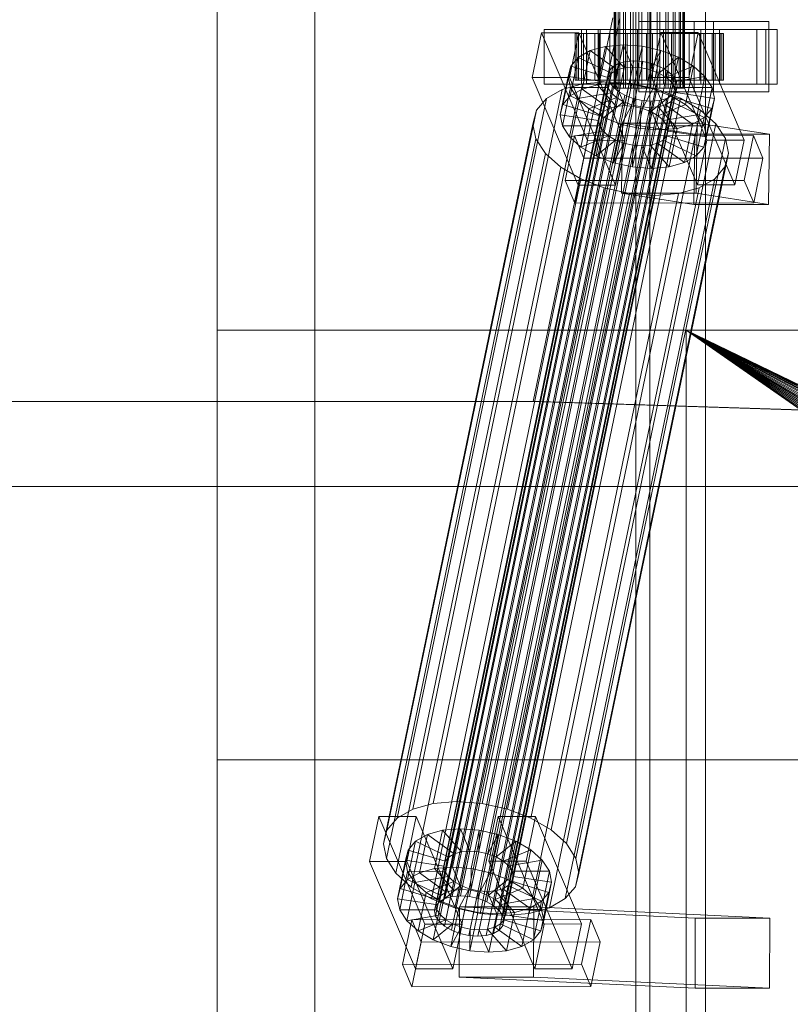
# Model space of a CAD drawing. Header units: millimetres. Extents: x -1970 to 61924, y -58230 to 6847.
# Tile 516 of 656: x 23699 to 23897, y -18383 to -18130. Entities that reach past the tile are written whole.
import ezdxf

# ---------------------------------------------------------------- set-up
doc = ezdxf.new("R2010")
doc.units = ezdxf.units.MM
for name, color, linetype, lineweight in [('COTAS_O', 1, 'Continuous', 0), ('superior_briquetadora', 7, 'Continuous', 0), ('superior_C02', 7, 'Continuous', 0)]:
    doc.layers.add(name, color=color, linetype=linetype, lineweight=lineweight)
doc.dimstyles.new('R19_100', dxfattribs={"dimtxt": 250, "dimasz": 150, "dimexe": 150, "dimexo": 80, "dimgap": 100, "dimtad": 1, "dimtih": 1, "dimtoh": 1, "dimdsep": 46, "dimcen": 0.09, "dimadec": 0, "dimazin": 0, "dimtfac": 1, "dimtdec": 4, "dimtofl": 0, "dimtmove": 0, "dimatfit": 3, "dimfxl": 1, "dimtolj": 1, "dimtzin": 0, "dimarcsym": 0})

# ---------------------------------------------------------------- blocks, each defined once
blk = doc.blocks.new('DIM_R26_38')
at = {"layer": 'COTAS_O'}
for p, q in [((23050.07, -17510), (23005.07, -17660)), ((23750.07, -17510), (23050.07, -17510)), ((23050.07, -19480), (23050.07, -17510)), ((23050.07, -17510), (23095.07, -17660)), ((23050.07, -19480), (23005.07, -19330)), ((23050.07, -19480), (23095.07, -19330)), ((23750.07, -19480), (23050.07, -19480))]:
    blk.add_line(p, q, dxfattribs=at)
blk.add_text('1970 O', height=250, rotation=90, dxfattribs=at).set_placement((22950.07, -18495))

msp = doc.modelspace()

# ---------------------------------------------------------------- linework, layer by layer
at = {"layer": 'superior_briquetadora'}
for p, q in [((23750.067, -18490), (23750.067, -17510)), ((23750.067, -19330), (23750.067, -17660)), ((23775.067, -18720.639), (23775.067, -17660)), ((23775.067, -18674.804), (23775.067, -17660)), ((23875.067, -18720.639), (23875.067, -17660)), ((23875.067, -18674.804), (23875.067, -17660)), ((23750.067, -18210), (23750.067, -17790)), ((23750.067, -18430), (23750.067, -18210)), ((23750.067, -18210), (23900.067, -18210)), ((23750.067, -18210), (24150.067, -18210)), ((23870.067, -18210), (23950.067, -18210)), ((23879.479, -18210), (23870.067, -18210)), ((23870.067, -18210), (24150.067, -18210)), ((23870.067, -18210), (24350.067, -18210)), ((23870.067, -18430), (23870.067, -18210)), ((23870.067, -18210), (23870.067, -18223.45)), ((23870.067, -18210), (24028.067, -18320)), ((24028.173, -18317.844), (23870.067, -18210)), ((24028.49, -18315.708), (23870.067, -18210)), ((24029.015, -18313.614), (23870.067, -18210)), ((24029.742, -18311.581), (23870.067, -18210)), ((24030.665, -18309.629), (23870.067, -18210)), ((24031.775, -18307.777), (23870.067, -18210)), ((24033.061, -18306.043), (23870.067, -18210)), ((24034.511, -18304.444), (23870.067, -18210)), ((24036.111, -18302.994), (23870.067, -18210)), ((24037.845, -18301.708), (23870.067, -18210)), ((24039.697, -18300.598), (23870.067, -18210)), ((24041.648, -18299.675), (23870.067, -18210)), ((24043.681, -18298.947), (23870.067, -18210)), ((24045.775, -18298.423), (23870.067, -18210)), ((24047.911, -18298.106), (23870.067, -18210)), ((24050.067, -18298), (23870.067, -18210)), ((24052.224, -18298.106), (23870.067, -18210)), ((23870.067, -18210), (25830.067, -18210)), ((23880.462, -18210), (23879.479, -18210)), ((23879.479, -18210), (23950.067, -18210)), ((23886.973, -18210), (23880.462, -18210)), ((23880.462, -18210), (23950.067, -18210)), ((23950.067, -18210), (23886.973, -18210)), ((23929.237, -18210), (23886.973, -18210)), ((23870.067, -18223.45), (23870.067, -18430)), ((23750.067, -18430), (23750.067, -18320)), ((23750.067, -18320), (25950.067, -18320))]:
    msp.add_line(p, q, dxfattribs=at)
at = {"layer": 'superior_C02'}
for p, q in [((23857.171, -17575), (23857.171, -18425)), ((23860.748, -18425), (23860.748, -17575)), ((23851.68, -18148), (23851.68, -17852)), ((23851.891, -18148), (23851.891, -17852)), ((23852.082, -18148), (23852.082, -17852)), ((23852.701, -18148), (23852.701, -17852)), ((23853.069, -18148), (23853.069, -17852)), ((23854.054, -18148), (23854.054, -17852)), ((23854.574, -18148), (23854.574, -17852)), ((23855.858, -18148), (23855.858, -17852)), ((23856.495, -18148), (23856.495, -17852)), ((23857.99, -18148), (23857.99, -17852)), ((23858.7, -18148), (23858.7, -17852)), ((23860.305, -18148), (23860.305, -17852)), ((23861.04, -18148), (23861.04, -17852)), ((23862.645, -18148), (23862.645, -17852)), ((23863.355, -18148), (23863.355, -17852)), ((23864.85, -18148), (23864.85, -17852)), ((23865.487, -18148), (23865.487, -17852)), ((23866.771, -18148), (23866.771, -17852)), ((23867.291, -18148), (23867.291, -17852)), ((23868.277, -18148), (23868.277, -17852)), ((23868.644, -18148), (23868.644, -17852)), ((23869.264, -17852), (23869.264, -18148)), ((23869.454, -18148), (23869.454, -17852)), ((23869.665, -18148), (23869.665, -17852)), ((23851.323, -18130), (23830.921, -18228.298)), ((23832.7, -18228.298), (23853.102, -18130)), ((23877.073, -18131), (23857.982, -18131)), ((23857.982, -18131), (23857.982, -18149)), ((23872.169, -18131), (23857.982, -18131)), ((23872.169, -18149), (23872.169, -18131)), ((23872.169, -18131), (23891.26, -18131)), ((23877.073, -18149), (23877.073, -18131)), ((23877.073, -18131), (23891.26, -18131)), ((23891.26, -18131), (23891.26, -18149)), ((23833.083, -18133.859), (23830.703, -18145.327)), ((23842.629, -18133.847), (23833.083, -18133.859)), ((23844.834, -18161.391), (23833.083, -18133.859)), ((23843.317, -18133), (23833.772, -18133)), ((23833.772, -18133), (23833.772, -18147)), ((23848.078, -18133), (23833.772, -18133)), ((23840.249, -18145.315), (23842.629, -18133.847)), ((23842.134, -18134), (23841.688, -18134)), ((23841.688, -18134), (23851.68, -18134)), ((23841.688, -18146), (23841.688, -18134)), ((23841.688, -18134), (23842.536, -18134)), ((23843.844, -18134), (23842.134, -18134)), ((23842.134, -18134), (23851.891, -18134)), ((23842.134, -18146), (23842.134, -18134)), ((23842.536, -18134), (23852.082, -18134)), ((23842.536, -18146), (23842.536, -18134)), ((23842.536, -18134), (23844.62, -18134)), ((23842.629, -18133.847), (23854.38, -18161.379)), ((23843.317, -18147), (23843.317, -18133)), ((23843.317, -18133), (23857.624, -18133)), ((23846.7, -18134), (23843.844, -18134)), ((23843.844, -18134), (23852.701, -18134)), ((23843.844, -18146), (23843.844, -18134)), ((23890.437, -18133), (23844.619, -18133)), ((23844.619, -18133), (23844.619, -18147)), ((23847.599, -18133), (23844.619, -18133)), ((23844.62, -18134), (23853.069, -18134)), ((23844.62, -18146), (23844.62, -18134)), ((23844.62, -18134), (23847.797, -18134)), ((23850.508, -18134), (23846.7, -18134)), ((23846.7, -18134), (23854.054, -18134)), ((23846.7, -18146), (23846.7, -18134)), ((23847.599, -18147), (23847.599, -18133)), ((23847.599, -18133), (23893.417, -18133)), ((23847.797, -18134), (23854.574, -18134)), ((23847.797, -18146), (23847.797, -18134)), ((23847.797, -18134), (23851.852, -18134)), ((23848.078, -18147), (23848.078, -18133)), ((23848.078, -18133), (23857.624, -18133)), ((23855.01, -18134), (23850.508, -18134)), ((23850.508, -18134), (23855.858, -18134)), ((23850.508, -18146), (23850.508, -18134)), ((23851.68, -18134), (23851.891, -18134)), ((23851.68, -18134), (23851.68, -18146)), ((23852.082, -18134), (23851.68, -18134)), ((23851.852, -18134), (23856.495, -18134)), ((23851.852, -18146), (23851.852, -18134)), ((23851.852, -18134), (23856.509, -18134)), ((23851.891, -18134), (23852.701, -18134)), ((23851.891, -18134), (23851.891, -18146)), ((23852.082, -18134), (23852.082, -18146)), ((23853.069, -18134), (23852.082, -18134)), ((23852.701, -18134), (23854.054, -18134)), ((23852.701, -18134), (23852.701, -18146)), ((23853.069, -18134), (23853.069, -18146)), ((23854.574, -18134), (23853.069, -18134)), ((23854.054, -18134), (23855.858, -18134)), ((23854.054, -18134), (23854.054, -18146)), ((23854.574, -18134), (23854.574, -18146)), ((23856.495, -18134), (23854.574, -18134)), ((23859.897, -18134), (23855.01, -18134)), ((23855.01, -18134), (23857.99, -18134)), ((23855.01, -18146), (23855.01, -18134)), ((23855.858, -18134), (23857.99, -18134)), ((23855.858, -18134), (23855.858, -18146)), ((23856.495, -18134), (23856.495, -18146)), ((23858.7, -18134), (23856.495, -18134)), ((23856.509, -18134), (23858.7, -18134)), ((23856.509, -18146), (23856.509, -18134)), ((23856.509, -18134), (23861.449, -18134)), ((23857.624, -18133), (23857.624, -18147)), ((23857.99, -18134), (23860.305, -18134)), ((23857.99, -18134), (23857.99, -18146)), ((23858.7, -18134), (23858.7, -18146)), ((23861.04, -18134), (23858.7, -18134)), ((23864.836, -18134), (23859.897, -18134)), ((23859.897, -18134), (23860.305, -18134)), ((23859.897, -18146), (23859.897, -18134)), ((23860.305, -18134), (23862.645, -18134)), ((23860.305, -18134), (23860.305, -18146)), ((23861.449, -18134), (23861.04, -18134)), ((23861.04, -18134), (23861.04, -18146)), ((23863.355, -18134), (23861.04, -18134)), ((23863.629, -18133.821), (23861.249, -18145.289)), ((23861.449, -18146), (23861.449, -18134)), ((23861.449, -18134), (23866.336, -18134)), ((23864.836, -18134), (23862.645, -18134)), ((23862.645, -18134), (23864.85, -18134)), ((23862.645, -18134), (23862.645, -18146)), ((23866.336, -18134), (23863.355, -18134)), ((23863.355, -18134), (23863.355, -18146)), ((23865.487, -18134), (23863.355, -18134)), ((23873.175, -18133.809), (23863.629, -18133.821)), ((23875.38, -18161.353), (23863.629, -18133.821)), ((23873.863, -18133), (23864.317, -18133)), ((23864.317, -18133), (23864.317, -18147)), ((23878.624, -18133), (23864.317, -18133)), ((23869.493, -18134), (23864.836, -18134)), ((23864.836, -18146), (23864.836, -18134)), ((23869.493, -18134), (23864.85, -18134)), ((23864.85, -18134), (23866.771, -18134)), ((23864.85, -18134), (23864.85, -18146)), ((23870.837, -18134), (23865.487, -18134)), ((23865.487, -18134), (23865.487, -18146)), ((23867.291, -18134), (23865.487, -18134)), ((23866.336, -18146), (23866.336, -18134)), ((23866.336, -18134), (23870.837, -18134)), ((23873.548, -18134), (23866.771, -18134)), ((23866.771, -18134), (23868.277, -18134)), ((23866.771, -18134), (23866.771, -18146)), ((23874.645, -18134), (23867.291, -18134)), ((23867.291, -18134), (23867.291, -18146)), ((23868.644, -18134), (23867.291, -18134)), ((23876.725, -18134), (23868.277, -18134)), ((23868.277, -18134), (23869.264, -18134)), ((23868.277, -18134), (23868.277, -18146)), ((23877.501, -18134), (23868.644, -18134)), ((23868.644, -18134), (23868.644, -18146)), ((23869.454, -18134), (23868.644, -18134)), ((23869.264, -18134), (23878.809, -18134)), ((23869.264, -18146), (23869.264, -18134)), ((23869.264, -18134), (23869.665, -18134)), ((23879.211, -18134), (23869.454, -18134)), ((23869.454, -18134), (23869.454, -18146)), ((23869.665, -18134), (23869.454, -18134)), ((23873.548, -18134), (23869.493, -18134)), ((23869.493, -18146), (23869.493, -18134)), ((23879.657, -18134), (23869.665, -18134)), ((23869.665, -18134), (23869.665, -18146)), ((23870.794, -18145.277), (23873.175, -18133.809)), ((23870.837, -18146), (23870.837, -18134)), ((23870.837, -18134), (23874.645, -18134)), ((23873.175, -18133.809), (23884.925, -18161.341)), ((23876.725, -18134), (23873.548, -18134)), ((23873.548, -18146), (23873.548, -18134)), ((23873.863, -18147), (23873.863, -18133)), ((23873.863, -18133), (23888.169, -18133)), ((23874.645, -18146), (23874.645, -18134)), ((23874.645, -18134), (23877.501, -18134)), ((23878.809, -18134), (23876.725, -18134)), ((23876.725, -18146), (23876.725, -18134)), ((23877.501, -18146), (23877.501, -18134)), ((23877.501, -18134), (23879.211, -18134)), ((23878.624, -18147), (23878.624, -18133)), ((23878.624, -18133), (23888.169, -18133)), ((23878.809, -18134), (23878.809, -18146)), ((23879.657, -18134), (23878.809, -18134)), ((23879.211, -18146), (23879.211, -18134)), ((23879.211, -18134), (23879.657, -18134)), ((23879.657, -18146), (23879.657, -18134)), ((23888.169, -18133), (23888.169, -18147)), ((23890.437, -18147), (23890.437, -18133)), ((23890.437, -18133), (23893.417, -18133)), ((23893.417, -18133), (23893.417, -18147)), ((23845.493, -18138.419), (23842.476, -18140.156)), ((23843.453, -18148.249), (23845.493, -18138.419)), ((23849.403, -18137.325), (23845.493, -18138.419)), ((23845.493, -18138.419), (23852.386, -18143.38)), ((23847.362, -18147.155), (23849.403, -18137.325)), ((23853.938, -18136.948), (23849.403, -18137.325)), ((23849.403, -18137.325), (23854.238, -18142.862)), ((23851.898, -18146.777), (23853.938, -18136.948)), ((23858.791, -18137.313), (23853.938, -18136.948)), ((23853.938, -18136.948), (23856.386, -18142.683)), ((23856.75, -18147.143), (23858.791, -18137.313)), ((23858.791, -18137.313), (23858.685, -18142.856)), ((23863.63, -18138.396), (23858.791, -18137.313)), ((23863.63, -18138.396), (23860.977, -18143.369)), ((23861.589, -18148.226), (23863.63, -18138.396)), ((23868.125, -18140.123), (23863.63, -18138.396)), ((23810.202, -18355.022), (23854.578, -18141.224)), ((23812.351, -18354.844), (23856.726, -18141.045)), ((23814.649, -18355.017), (23859.025, -18141.218)), ((23840.436, -18149.985), (23842.476, -18140.156)), ((23842.476, -18140.156), (23840.557, -18142.416)), ((23842.476, -18140.156), (23850.957, -18144.203)), ((23854.578, -18141.224), (23852.726, -18141.742)), ((23856.726, -18141.045), (23854.578, -18141.224)), ((23859.025, -18141.218), (23856.726, -18141.045)), ((23861.317, -18141.731), (23859.025, -18141.218)), ((23868.125, -18140.123), (23863.106, -18144.188)), ((23866.085, -18149.953), (23868.125, -18140.123)), ((23871.97, -18142.377), (23868.125, -18140.123)), ((23806.012, -18357.434), (23850.388, -18143.635)), ((23806.921, -18356.363), (23851.297, -18142.565)), ((23808.35, -18355.541), (23852.726, -18141.742)), ((23816.941, -18355.53), (23861.317, -18141.731)), ((23819.071, -18356.348), (23863.446, -18142.549)), ((23820.892, -18357.415), (23865.268, -18143.617)), ((23838.517, -18152.246), (23840.557, -18142.416)), ((23840.557, -18142.416), (23839.867, -18145.047)), ((23840.557, -18142.416), (23850.048, -18145.274)), ((23850.388, -18143.635), (23850.061, -18144.881)), ((23852.386, -18143.38), (23850.346, -18153.21)), ((23851.297, -18142.565), (23850.388, -18143.635)), ((23850.957, -18144.203), (23852.386, -18143.38)), ((23852.726, -18141.742), (23851.297, -18142.565)), ((23854.238, -18142.862), (23852.198, -18152.692)), ((23852.386, -18143.38), (23854.238, -18142.862)), ((23854.238, -18142.862), (23856.386, -18142.683)), ((23856.386, -18142.683), (23854.346, -18152.513)), ((23856.386, -18142.683), (23858.685, -18142.856)), ((23858.685, -18142.856), (23856.645, -18152.686)), ((23858.685, -18142.856), (23860.977, -18143.369)), ((23860.977, -18143.369), (23858.937, -18153.199)), ((23860.977, -18143.369), (23863.106, -18144.188)), ((23863.446, -18142.549), (23861.317, -18141.731)), ((23865.268, -18143.617), (23863.446, -18142.549)), ((23871.97, -18142.377), (23864.928, -18145.255)), ((23866.657, -18144.861), (23865.268, -18143.617)), ((23869.93, -18152.207), (23871.97, -18142.377)), ((23874.904, -18145.003), (23871.97, -18142.377)), ((23805.686, -18358.68), (23850.061, -18144.881)), ((23805.963, -18360.017), (23850.339, -18146.218)), ((23811.396, -18330.692), (23849.651, -18146.383)), ((23822.282, -18358.659), (23866.657, -18144.861)), ((23867.52, -18146.196), (23823.145, -18359.995)), ((23830.703, -18145.327), (23840.249, -18145.315)), ((23830.703, -18145.327), (23842.454, -18172.859)), ((23837.827, -18154.877), (23839.867, -18145.047)), ((23839.867, -18145.047), (23849.721, -18146.52)), ((23839.867, -18145.047), (23840.453, -18147.868)), ((23851.999, -18172.847), (23840.249, -18145.315)), ((23851.68, -18146), (23841.688, -18146)), ((23841.688, -18146), (23842.134, -18146)), ((23842.536, -18146), (23841.688, -18146)), ((23851.891, -18146), (23842.134, -18146)), ((23842.134, -18146), (23843.844, -18146)), ((23852.082, -18146), (23842.536, -18146)), ((23844.62, -18146), (23842.536, -18146)), ((23849.651, -18146.383), (23843.588, -18146.887)), ((23852.701, -18146), (23843.844, -18146)), ((23843.844, -18146), (23846.7, -18146)), ((23853.069, -18146), (23844.62, -18146)), ((23847.797, -18146), (23844.62, -18146)), ((23854.054, -18146), (23846.7, -18146)), ((23846.7, -18146), (23850.508, -18146)), ((23849.721, -18146.52), (23847.681, -18156.35)), ((23854.574, -18146), (23847.797, -18146)), ((23851.852, -18146), (23847.797, -18146)), ((23850.048, -18145.274), (23848.008, -18155.103)), ((23850.957, -18144.203), (23848.917, -18154.033)), ((23856.138, -18146.872), (23849.651, -18146.383)), ((23849.721, -18146.52), (23850.048, -18145.274)), ((23849.999, -18147.856), (23849.721, -18146.52)), ((23850.048, -18145.274), (23850.957, -18144.203)), ((23850.061, -18144.881), (23850.339, -18146.218)), ((23850.339, -18146.218), (23851.202, -18147.554)), ((23855.858, -18146), (23850.508, -18146)), ((23850.508, -18146), (23855.01, -18146)), ((23851.891, -18146), (23851.68, -18146)), ((23851.68, -18146), (23852.082, -18146)), ((23856.495, -18146), (23851.852, -18146)), ((23856.509, -18146), (23851.852, -18146)), ((23852.701, -18146), (23851.891, -18146)), ((23852.082, -18146), (23853.069, -18146)), ((23854.054, -18146), (23852.701, -18146)), ((23853.069, -18146), (23854.574, -18146)), ((23855.858, -18146), (23854.054, -18146)), ((23854.574, -18146), (23856.495, -18146)), ((23857.99, -18146), (23855.01, -18146)), ((23855.01, -18146), (23859.897, -18146)), ((23857.99, -18146), (23855.858, -18146)), ((23856.495, -18146), (23858.7, -18146)), ((23858.7, -18146), (23856.509, -18146)), ((23861.449, -18146), (23856.509, -18146)), ((23860.305, -18146), (23857.99, -18146)), ((23858.7, -18146), (23861.04, -18146)), ((23860.305, -18146), (23859.897, -18146)), ((23859.897, -18146), (23864.836, -18146)), ((23862.645, -18146), (23860.305, -18146)), ((23861.04, -18146), (23861.449, -18146)), ((23861.04, -18146), (23863.355, -18146)), ((23863.106, -18144.188), (23861.066, -18154.017)), ((23861.249, -18145.289), (23870.794, -18145.277)), ((23861.249, -18145.289), (23872.999, -18172.821)), ((23866.336, -18146), (23861.449, -18146)), ((23864.85, -18146), (23862.645, -18146)), ((23862.645, -18146), (23864.836, -18146)), ((23864.928, -18145.255), (23862.888, -18155.085)), ((23863.106, -18144.188), (23864.928, -18145.255)), ((23863.355, -18146), (23866.336, -18146)), ((23863.355, -18146), (23865.487, -18146)), ((23866.317, -18146.499), (23864.277, -18156.329)), ((23864.836, -18146), (23869.493, -18146)), ((23866.771, -18146), (23864.85, -18146)), ((23864.85, -18146), (23869.493, -18146)), ((23864.928, -18145.255), (23866.317, -18146.499)), ((23865.487, -18146), (23870.837, -18146)), ((23865.487, -18146), (23867.291, -18146)), ((23874.904, -18145.003), (23866.317, -18146.499)), ((23866.317, -18146.499), (23867.18, -18147.835)), ((23870.837, -18146), (23866.336, -18146)), ((23867.52, -18146.196), (23866.657, -18144.861)), ((23868.277, -18146), (23866.771, -18146)), ((23866.771, -18146), (23873.548, -18146)), ((23867.291, -18146), (23874.645, -18146)), ((23867.291, -18146), (23868.644, -18146)), ((23867.798, -18147.533), (23867.52, -18146.196)), ((23869.264, -18146), (23868.277, -18146)), ((23868.277, -18146), (23876.725, -18146)), ((23868.644, -18146), (23877.501, -18146)), ((23868.644, -18146), (23869.454, -18146)), ((23878.809, -18146), (23869.264, -18146)), ((23869.665, -18146), (23869.264, -18146)), ((23869.454, -18146), (23879.211, -18146)), ((23869.454, -18146), (23869.665, -18146)), ((23869.493, -18146), (23873.548, -18146)), ((23869.665, -18146), (23879.657, -18146)), ((23882.545, -18172.809), (23870.794, -18145.277)), ((23874.645, -18146), (23870.837, -18146)), ((23872.864, -18154.833), (23874.904, -18145.003)), ((23873.548, -18146), (23876.725, -18146)), ((23877.501, -18146), (23874.645, -18146)), ((23876.726, -18147.823), (23874.904, -18145.003)), ((23876.725, -18146), (23878.809, -18146)), ((23879.211, -18146), (23877.501, -18146)), ((23878.809, -18146), (23879.657, -18146)), ((23879.657, -18146), (23879.211, -18146)), ((23800.107, -18332.659), (23838.361, -18148.35)), ((23805.333, -18331.197), (23843.588, -18146.887)), ((23806.826, -18361.352), (23851.202, -18147.554)), ((23808.216, -18362.596), (23852.591, -18148.798)), ((23817.883, -18331.181), (23856.138, -18146.872)), ((23823.096, -18362.578), (23867.471, -18148.779)), ((23823.422, -18361.332), (23867.798, -18147.533)), ((23824.352, -18332.629), (23862.607, -18148.32)), ((23833.772, -18147), (23843.317, -18147)), ((23833.772, -18147), (23848.078, -18147)), ((23838.361, -18148.35), (23834.328, -18150.672)), ((23843.588, -18146.887), (23838.361, -18148.35)), ((23838.413, -18157.698), (23840.453, -18147.868)), ((23840.436, -18149.985), (23843.453, -18148.249)), ((23840.453, -18147.868), (23849.999, -18147.856)), ((23840.453, -18147.868), (23842.275, -18150.688)), ((23857.624, -18147), (23843.317, -18147)), ((23843.453, -18148.249), (23847.362, -18147.155)), ((23850.346, -18153.21), (23843.453, -18148.249)), ((23844.619, -18147), (23890.437, -18147)), ((23844.619, -18147), (23847.599, -18147)), ((23847.362, -18147.155), (23851.898, -18146.777)), ((23852.198, -18152.692), (23847.362, -18147.155)), ((23893.417, -18147), (23847.599, -18147)), ((23849.999, -18147.856), (23847.958, -18157.686)), ((23857.624, -18147), (23848.078, -18147)), ((23850.861, -18149.192), (23849.999, -18147.856)), ((23851.202, -18147.554), (23852.591, -18148.798)), ((23852.082, -18148), (23851.68, -18148)), ((23851.68, -18148), (23851.891, -18148)), ((23851.891, -18148), (23852.701, -18148)), ((23854.346, -18152.513), (23851.898, -18146.777)), ((23851.898, -18146.777), (23856.75, -18147.143)), ((23853.069, -18148), (23852.082, -18148)), ((23852.591, -18148.798), (23854.413, -18149.865)), ((23852.701, -18148), (23854.054, -18148)), ((23854.574, -18148), (23853.069, -18148)), ((23854.054, -18148), (23855.858, -18148)), ((23856.495, -18148), (23854.574, -18148)), ((23855.858, -18148), (23857.99, -18148)), ((23862.607, -18148.32), (23856.138, -18146.872)), ((23858.7, -18148), (23856.495, -18148)), ((23856.645, -18152.686), (23856.75, -18147.143)), ((23856.75, -18147.143), (23861.589, -18148.226)), ((23857.982, -18149), (23877.073, -18149)), ((23872.169, -18149), (23857.982, -18149)), ((23857.99, -18148), (23860.305, -18148)), ((23861.04, -18148), (23858.7, -18148)), ((23858.937, -18153.199), (23861.589, -18148.226)), ((23860.305, -18148), (23862.645, -18148)), ((23863.355, -18148), (23861.04, -18148)), ((23861.589, -18148.226), (23866.085, -18149.953)), ((23868.617, -18150.629), (23862.607, -18148.32)), ((23862.645, -18148), (23864.85, -18148)), ((23865.487, -18148), (23863.355, -18148)), ((23864.317, -18147), (23873.863, -18147)), ((23864.317, -18147), (23878.624, -18147)), ((23864.85, -18148), (23866.771, -18148)), ((23865.14, -18157.665), (23867.18, -18147.835)), ((23867.291, -18148), (23865.487, -18148)), ((23866.562, -18149.85), (23867.471, -18148.779)), ((23866.771, -18148), (23868.277, -18148)), ((23867.18, -18147.835), (23876.726, -18147.823)), ((23867.18, -18147.835), (23867.458, -18149.171)), ((23868.644, -18148), (23867.291, -18148)), ((23867.471, -18148.779), (23867.798, -18147.533)), ((23868.277, -18148), (23869.264, -18148)), ((23869.454, -18148), (23868.644, -18148)), ((23869.264, -18148), (23869.665, -18148)), ((23869.665, -18148), (23869.454, -18148)), ((23891.26, -18149), (23872.169, -18149)), ((23888.169, -18147), (23873.863, -18147)), ((23876.726, -18147.823), (23874.686, -18157.653)), ((23877.312, -18150.644), (23876.726, -18147.823)), ((23891.26, -18149), (23877.073, -18149)), ((23888.169, -18147), (23878.624, -18147)), ((23893.417, -18147), (23890.437, -18147)), ((23796.073, -18334.981), (23834.328, -18150.672)), ((23810.037, -18363.664), (23854.413, -18149.865)), ((23812.167, -18364.482), (23856.542, -18150.683)), ((23814.459, -18364.995), (23858.834, -18151.196)), ((23816.757, -18365.168), (23861.133, -18151.369)), ((23818.906, -18364.989), (23863.281, -18151.191)), ((23820.758, -18364.471), (23865.133, -18150.672)), ((23822.187, -18363.648), (23866.562, -18149.85)), ((23830.362, -18334.938), (23868.617, -18150.629)), ((23834.328, -18150.672), (23831.763, -18153.694)), ((23838.517, -18152.246), (23840.436, -18149.985)), ((23840.235, -18160.518), (23842.275, -18150.688)), ((23848.917, -18154.033), (23840.436, -18149.985)), ((23842.275, -18150.688), (23850.861, -18149.192)), ((23842.275, -18150.688), (23845.208, -18153.314)), ((23845.208, -18153.314), (23852.251, -18150.436)), ((23850.861, -18149.192), (23848.821, -18159.022)), ((23849.054, -18155.567), (23854.073, -18151.503)), ((23852.251, -18150.436), (23850.211, -18160.266)), ((23852.251, -18150.436), (23850.861, -18149.192)), ((23854.073, -18151.503), (23852.032, -18161.333)), ((23854.073, -18151.503), (23852.251, -18150.436)), ((23856.202, -18152.321), (23854.073, -18151.503)), ((23854.413, -18149.865), (23856.542, -18150.683)), ((23856.542, -18150.683), (23858.834, -18151.196)), ((23858.834, -18151.196), (23861.133, -18151.369)), ((23861.066, -18154.017), (23866.085, -18149.953)), ((23861.133, -18151.369), (23863.281, -18151.191)), ((23863.281, -18151.191), (23865.133, -18150.672)), ((23866.222, -18151.488), (23864.182, -18161.318)), ((23866.222, -18151.488), (23864.793, -18152.311)), ((23867.131, -18150.417), (23865.091, -18160.247)), ((23865.133, -18150.672), (23866.562, -18149.85)), ((23867.458, -18149.171), (23865.418, -18159.001)), ((23866.085, -18149.953), (23869.93, -18152.207)), ((23867.131, -18150.417), (23866.222, -18151.488)), ((23874.703, -18155.535), (23866.222, -18151.488)), ((23867.458, -18149.171), (23867.131, -18150.417)), ((23876.622, -18153.275), (23867.131, -18150.417)), ((23877.312, -18150.644), (23867.458, -18149.171)), ((23873.757, -18153.641), (23868.617, -18150.629)), ((23875.271, -18160.474), (23877.312, -18150.644)), ((23876.622, -18153.275), (23877.312, -18150.644)), ((23793.508, -18338.003), (23831.763, -18153.694)), ((23831.763, -18153.694), (23830.84, -18157.211)), ((23835.503, -18337.95), (23873.757, -18153.641)), ((23837.827, -18154.877), (23838.517, -18152.246)), ((23848.008, -18155.103), (23838.517, -18152.246)), ((23843.168, -18163.144), (23845.208, -18153.314)), ((23845.208, -18153.314), (23849.054, -18155.567)), ((23848.917, -18154.033), (23848.008, -18155.103)), ((23850.346, -18153.21), (23848.917, -18154.033)), ((23852.198, -18152.692), (23850.346, -18153.21)), ((23854.346, -18152.513), (23852.198, -18152.692)), ((23853.549, -18157.295), (23856.202, -18152.321)), ((23856.202, -18152.321), (23854.162, -18162.151)), ((23856.645, -18152.686), (23854.346, -18152.513)), ((23858.494, -18152.835), (23856.202, -18152.321)), ((23858.494, -18152.835), (23856.454, -18162.664)), ((23858.937, -18153.199), (23856.645, -18152.686)), ((23858.388, -18158.378), (23858.494, -18152.835)), ((23860.793, -18153.008), (23858.494, -18152.835)), ((23860.793, -18153.008), (23858.752, -18162.837)), ((23861.066, -18154.017), (23858.937, -18153.199)), ((23862.941, -18152.829), (23860.793, -18153.008)), ((23863.241, -18158.743), (23860.793, -18153.008)), ((23862.941, -18152.829), (23860.901, -18162.659)), ((23862.888, -18155.085), (23861.066, -18154.017)), ((23864.793, -18152.311), (23862.753, -18162.14)), ((23862.888, -18155.085), (23869.93, -18152.207)), ((23864.793, -18152.311), (23862.941, -18152.829)), ((23867.776, -18158.366), (23862.941, -18152.829)), ((23871.686, -18157.272), (23864.793, -18152.311)), ((23869.93, -18152.207), (23872.864, -18154.833)), ((23877.679, -18157.152), (23873.757, -18153.641)), ((23874.581, -18163.105), (23876.622, -18153.275)), ((23874.703, -18155.535), (23876.622, -18153.275)), ((23847.681, -18156.35), (23837.827, -18154.877)), ((23838.413, -18157.698), (23837.827, -18154.877)), ((23847.014, -18165.397), (23849.054, -18155.567)), ((23848.008, -18155.103), (23847.681, -18156.35)), ((23847.681, -18156.35), (23847.958, -18157.686)), ((23849.054, -18155.567), (23853.549, -18157.295)), ((23864.277, -18156.329), (23862.888, -18155.085)), ((23864.277, -18156.329), (23872.864, -18154.833)), ((23865.14, -18157.665), (23864.277, -18156.329)), ((23871.686, -18157.272), (23874.703, -18155.535)), ((23872.663, -18165.365), (23874.703, -18155.535)), ((23872.864, -18154.833), (23874.686, -18157.653)), ((23792.586, -18341.52), (23830.84, -18157.211)), ((23830.84, -18157.211), (23831.624, -18160.982)), ((23847.958, -18157.686), (23838.413, -18157.698)), ((23840.235, -18160.518), (23838.413, -18157.698)), ((23839.424, -18341.461), (23877.679, -18157.152)), ((23848.821, -18159.022), (23840.235, -18160.518)), ((23847.958, -18157.686), (23848.821, -18159.022)), ((23848.821, -18159.022), (23850.211, -18160.266)), ((23851.509, -18167.125), (23853.549, -18157.295)), ((23853.778, -18156.962), (23853.531, -18174.943)), ((23853.549, -18157.295), (23858.388, -18158.378)), ((23872.869, -18156.962), (23853.778, -18156.962)), ((23872.287, -18159.83), (23853.778, -18156.962)), ((23856.348, -18168.208), (23858.388, -18158.378)), ((23858.388, -18158.378), (23863.241, -18158.743)), ((23861.2, -18168.573), (23863.241, -18158.743)), ((23863.241, -18158.743), (23867.776, -18158.366)), ((23865.091, -18160.247), (23865.418, -18159.001)), ((23874.686, -18157.653), (23865.14, -18157.665)), ((23865.418, -18159.001), (23865.14, -18157.665)), ((23865.418, -18159.001), (23875.271, -18160.474)), ((23865.736, -18168.196), (23867.776, -18158.366)), ((23867.776, -18158.366), (23871.686, -18157.272)), ((23869.646, -18167.102), (23871.686, -18157.272)), ((23872.621, -18174.943), (23872.869, -18156.962)), ((23872.869, -18156.962), (23891.378, -18159.83)), ((23874.686, -18157.653), (23875.271, -18160.474)), ((23880.115, -18160.922), (23877.679, -18157.152)), ((23793.369, -18345.291), (23831.624, -18160.982)), ((23831.624, -18160.982), (23834.059, -18164.752)), ((23841.481, -18160.247), (23839.1, -18171.715)), ((23843.168, -18163.144), (23840.235, -18160.518)), ((23887.299, -18160.19), (23841.481, -18160.247)), ((23843.929, -18165.983), (23841.481, -18160.247)), ((23880.115, -18160.922), (23841.86, -18345.231)), ((23842.454, -18172.859), (23844.834, -18161.391)), ((23850.211, -18160.266), (23843.168, -18163.144)), ((23844.834, -18161.391), (23854.38, -18161.379)), ((23852.032, -18161.333), (23847.014, -18165.397)), ((23850.211, -18160.266), (23852.032, -18161.333)), ((23854.38, -18161.379), (23851.999, -18172.847)), ((23852.032, -18161.333), (23854.162, -18162.151)), ((23862.753, -18162.14), (23864.182, -18161.318)), ((23864.182, -18161.318), (23865.091, -18160.247)), ((23864.182, -18161.318), (23872.663, -18165.365)), ((23865.091, -18160.247), (23874.581, -18163.105)), ((23872.04, -18177.811), (23872.287, -18159.83)), ((23872.287, -18159.83), (23891.378, -18159.83)), ((23872.999, -18172.821), (23875.38, -18161.353)), ((23875.271, -18160.474), (23874.581, -18163.105)), ((23875.38, -18161.353), (23884.925, -18161.341)), ((23880.898, -18164.693), (23880.115, -18160.922)), ((23884.925, -18161.341), (23882.545, -18172.809)), ((23884.919, -18171.658), (23887.299, -18160.19)), ((23887.299, -18160.19), (23889.747, -18165.926)), ((23891.378, -18159.83), (23891.13, -18177.811)), ((23847.014, -18165.397), (23843.168, -18163.144)), ((23854.162, -18162.151), (23851.509, -18167.125)), ((23854.162, -18162.151), (23856.454, -18162.664)), ((23856.454, -18162.664), (23856.348, -18168.208)), ((23856.454, -18162.664), (23858.752, -18162.837)), ((23858.752, -18162.837), (23860.901, -18162.659)), ((23858.752, -18162.837), (23861.2, -18168.573)), ((23860.901, -18162.659), (23862.753, -18162.14)), ((23860.901, -18162.659), (23865.736, -18168.196)), ((23862.753, -18162.14), (23869.646, -18167.102)), ((23874.581, -18163.105), (23872.663, -18165.365)), ((23795.804, -18349.061), (23834.059, -18164.752)), ((23834.059, -18164.752), (23837.981, -18168.263)), ((23841.549, -18177.451), (23843.929, -18165.983)), ((23842.643, -18349.002), (23880.898, -18164.693)), ((23843.929, -18165.983), (23889.747, -18165.926)), ((23851.509, -18167.125), (23847.014, -18165.397)), ((23872.663, -18165.365), (23869.646, -18167.102)), ((23879.975, -18168.21), (23880.898, -18164.693)), ((23889.747, -18165.926), (23887.367, -18177.394)), ((23799.726, -18352.572), (23837.981, -18168.263)), ((23837.981, -18168.263), (23843.122, -18171.275)), ((23841.721, -18352.519), (23879.975, -18168.21)), ((23856.348, -18168.208), (23851.509, -18167.125)), ((23861.2, -18168.573), (23856.348, -18168.208)), ((23865.736, -18168.196), (23861.2, -18168.573)), ((23869.646, -18167.102), (23865.736, -18168.196)), ((23877.41, -18171.232), (23879.975, -18168.21)), ((23804.867, -18355.584), (23843.122, -18171.275)), ((23839.1, -18171.715), (23884.919, -18171.658)), ((23839.1, -18171.715), (23841.549, -18177.451)), ((23839.155, -18355.541), (23877.41, -18171.232)), ((23843.122, -18171.275), (23849.131, -18173.584)), ((23873.377, -18173.554), (23877.41, -18171.232)), ((23887.367, -18177.394), (23884.919, -18171.658)), ((23810.877, -18357.893), (23849.131, -18173.584)), ((23835.122, -18357.863), (23873.377, -18173.554)), ((23851.999, -18172.847), (23842.454, -18172.859)), ((23849.131, -18173.584), (23855.6, -18175.032)), ((23868.15, -18175.016), (23873.377, -18173.554)), ((23882.545, -18172.809), (23872.999, -18172.821)), ((23817.345, -18359.341), (23855.6, -18175.032)), ((23823.832, -18359.83), (23862.087, -18175.521)), ((23829.896, -18359.326), (23868.15, -18175.016)), ((23853.531, -18174.943), (23872.621, -18174.943)), ((23872.04, -18177.811), (23853.531, -18174.943)), ((23855.6, -18175.032), (23862.087, -18175.521)), ((23862.087, -18175.521), (23868.15, -18175.016)), ((23891.13, -18177.811), (23872.621, -18174.943)), ((23887.367, -18177.394), (23841.549, -18177.451)), ((23891.13, -18177.811), (23872.04, -18177.811)), ((23830.921, -18228.298), (23401.145, -18228.298)), ((23402.923, -18228.298), (23832.7, -18228.298)), ((23830.921, -18228.298), (23832.7, -18228.298)), ((24524.933, -18250), (23830.921, -18228.298)), ((23832.7, -18228.298), (24526.711, -18250)), ((24634.01, -18250), (15575.415, -18250)), ((15576.913, -18250), (24635.508, -18250)), ((23796.073, -18334.981), (23800.107, -18332.659)), ((23800.107, -18332.659), (23805.333, -18331.197)), ((23805.333, -18331.197), (23811.396, -18330.692)), ((23811.396, -18330.692), (23817.883, -18331.181)), ((23817.883, -18331.181), (23824.352, -18332.629)), ((23824.352, -18332.629), (23830.362, -18334.938)), ((23791.428, -18334.551), (23789.048, -18346.02)), ((23800.974, -18334.539), (23791.428, -18334.551)), ((23803.179, -18362.083), (23791.428, -18334.551)), ((23793.508, -18338.003), (23796.073, -18334.981)), ((23798.594, -18346.008), (23800.974, -18334.539)), ((23800.974, -18334.539), (23812.724, -18362.071)), ((23821.974, -18334.513), (23819.594, -18345.981)), ((23831.519, -18334.501), (23821.974, -18334.513)), ((23833.724, -18362.045), (23821.974, -18334.513)), ((23829.139, -18345.969), (23831.519, -18334.501)), ((23830.362, -18334.938), (23835.503, -18337.95)), ((23831.519, -18334.501), (23843.27, -18362.033)), ((23792.586, -18341.52), (23793.508, -18338.003)), ((23807.747, -18338.017), (23803.838, -18339.111)), ((23805.707, -18347.847), (23807.747, -18338.017)), ((23812.283, -18337.64), (23807.747, -18338.017)), ((23807.747, -18338.017), (23812.583, -18343.554)), ((23810.243, -18347.47), (23812.283, -18337.64)), ((23817.136, -18338.005), (23812.283, -18337.64)), ((23812.283, -18337.64), (23814.731, -18343.376)), ((23815.095, -18347.835), (23817.136, -18338.005)), ((23817.136, -18338.005), (23817.03, -18343.549)), ((23821.974, -18339.088), (23817.136, -18338.005)), ((23835.503, -18337.95), (23839.424, -18341.461)), ((23803.838, -18339.111), (23800.821, -18340.848)), ((23801.798, -18348.941), (23803.838, -18339.111)), ((23803.838, -18339.111), (23810.731, -18344.073)), ((23821.974, -18339.088), (23819.322, -18344.062)), ((23819.934, -18348.918), (23821.974, -18339.088)), ((23826.47, -18340.816), (23821.974, -18339.088)), ((23793.369, -18345.291), (23792.586, -18341.52)), ((23796.862, -18352.938), (23798.902, -18343.108)), ((23798.902, -18343.108), (23798.212, -18345.739)), ((23798.781, -18350.678), (23800.821, -18340.848)), ((23800.821, -18340.848), (23798.902, -18343.108)), ((23798.902, -18343.108), (23808.393, -18345.966)), ((23800.821, -18340.848), (23809.302, -18344.895)), ((23826.47, -18340.816), (23821.451, -18344.88)), ((23830.315, -18343.069), (23823.273, -18345.947)), ((23824.43, -18350.645), (23826.47, -18340.816)), ((23830.315, -18343.069), (23826.47, -18340.816)), ((23828.275, -18352.899), (23830.315, -18343.069)), ((23833.249, -18345.695), (23830.315, -18343.069)), ((23839.424, -18341.461), (23841.86, -18345.231)), ((23795.804, -18349.061), (23793.369, -18345.291)), ((23796.172, -18355.569), (23798.212, -18345.739)), ((23798.212, -18345.739), (23808.066, -18347.212)), ((23798.212, -18345.739), (23798.798, -18348.56)), ((23809.302, -18344.895), (23807.261, -18354.725)), ((23808.393, -18345.966), (23809.302, -18344.895)), ((23810.731, -18344.073), (23808.691, -18353.902)), ((23809.302, -18344.895), (23810.731, -18344.073)), ((23812.583, -18343.554), (23810.542, -18353.384)), ((23810.731, -18344.073), (23812.583, -18343.554)), ((23812.583, -18343.554), (23814.731, -18343.376)), ((23814.731, -18343.376), (23812.691, -18353.205)), ((23814.731, -18343.376), (23817.03, -18343.549)), ((23817.03, -18343.549), (23814.989, -18353.378)), ((23817.03, -18343.549), (23819.322, -18344.062)), ((23819.322, -18344.062), (23817.281, -18353.892)), ((23819.322, -18344.062), (23821.451, -18344.88)), ((23821.451, -18344.88), (23819.411, -18354.71)), ((23821.451, -18344.88), (23823.273, -18345.947)), ((23833.249, -18345.695), (23824.662, -18347.191)), ((23831.209, -18355.525), (23833.249, -18345.695)), ((23835.071, -18348.515), (23833.249, -18345.695)), ((23841.86, -18345.231), (23842.643, -18349.002)), ((23789.048, -18346.02), (23798.594, -18346.008)), ((23789.048, -18346.02), (23800.799, -18373.551)), ((23810.344, -18373.539), (23798.594, -18346.008)), ((23801.798, -18348.941), (23805.707, -18347.847)), ((23805.707, -18347.847), (23810.243, -18347.47)), ((23810.542, -18353.384), (23805.707, -18347.847)), ((23808.066, -18347.212), (23806.026, -18357.042)), ((23808.393, -18345.966), (23806.352, -18355.796)), ((23808.066, -18347.212), (23808.393, -18345.966)), ((23808.343, -18348.548), (23808.066, -18347.212)), ((23812.691, -18353.205), (23810.243, -18347.47)), ((23810.243, -18347.47), (23815.095, -18347.835)), ((23814.989, -18353.378), (23815.095, -18347.835)), ((23815.095, -18347.835), (23819.934, -18348.918)), ((23819.594, -18345.981), (23829.139, -18345.969)), ((23819.594, -18345.981), (23831.344, -18373.513)), ((23823.273, -18345.947), (23821.232, -18355.777)), ((23824.662, -18347.191), (23822.622, -18357.021)), ((23823.273, -18345.947), (23824.662, -18347.191)), ((23824.662, -18347.191), (23825.525, -18348.527)), ((23840.89, -18373.501), (23829.139, -18345.969)), ((23799.726, -18352.572), (23795.804, -18349.061)), ((23796.758, -18358.39), (23798.798, -18348.56)), ((23796.862, -18352.938), (23798.781, -18350.678)), ((23798.781, -18350.678), (23801.798, -18348.941)), ((23807.261, -18354.725), (23798.781, -18350.678)), ((23798.798, -18348.56), (23808.343, -18348.548)), ((23798.798, -18348.56), (23800.62, -18351.38)), ((23800.62, -18351.38), (23809.206, -18349.884)), ((23808.691, -18353.902), (23801.798, -18348.941)), ((23808.343, -18348.548), (23806.303, -18358.378)), ((23809.206, -18349.884), (23807.166, -18359.714)), ((23809.206, -18349.884), (23808.343, -18348.548)), ((23810.596, -18351.128), (23809.206, -18349.884)), ((23817.281, -18353.892), (23819.934, -18348.918)), ((23819.411, -18354.71), (23824.43, -18350.645)), ((23819.934, -18348.918), (23824.43, -18350.645)), ((23823.485, -18358.357), (23825.525, -18348.527)), ((23825.803, -18349.863), (23823.763, -18359.693)), ((23824.43, -18350.645), (23828.275, -18352.899)), ((23825.803, -18349.863), (23825.476, -18351.109)), ((23825.525, -18348.527), (23835.071, -18348.515)), ((23825.525, -18348.527), (23825.803, -18349.863)), ((23835.657, -18351.336), (23825.803, -18349.863)), ((23835.071, -18348.515), (23833.03, -18358.345)), ((23835.657, -18351.336), (23835.071, -18348.515)), ((23842.643, -18349.002), (23841.721, -18352.519)), ((23796.172, -18355.569), (23796.862, -18352.938)), ((23806.352, -18355.796), (23796.862, -18352.938)), ((23798.579, -18361.21), (23800.62, -18351.38)), ((23804.867, -18355.584), (23799.726, -18352.572)), ((23800.62, -18351.38), (23803.553, -18354.006)), ((23803.553, -18354.006), (23810.596, -18351.128)), ((23807.399, -18356.26), (23812.418, -18352.196)), ((23810.596, -18351.128), (23808.556, -18360.958)), ((23812.418, -18352.196), (23810.377, -18362.025)), ((23812.691, -18353.205), (23810.542, -18353.384)), ((23812.418, -18352.196), (23810.596, -18351.128)), ((23811.894, -18357.987), (23814.547, -18353.014)), ((23814.547, -18353.014), (23812.418, -18352.196)), ((23814.547, -18353.014), (23812.507, -18362.843)), ((23814.989, -18353.378), (23812.691, -18353.205)), ((23816.839, -18353.527), (23814.547, -18353.014)), ((23823.138, -18353.003), (23821.098, -18362.833)), ((23821.232, -18355.777), (23828.275, -18352.899)), ((23823.138, -18353.003), (23821.286, -18353.521)), ((23824.567, -18352.18), (23822.527, -18362.01)), ((23824.567, -18352.18), (23823.138, -18353.003)), ((23830.031, -18357.964), (23823.138, -18353.003)), ((23825.476, -18351.109), (23823.436, -18360.939)), ((23825.476, -18351.109), (23824.567, -18352.18)), ((23833.048, -18356.228), (23824.567, -18352.18)), ((23834.967, -18353.967), (23825.476, -18351.109)), ((23828.275, -18352.899), (23831.209, -18355.525)), ((23833.616, -18361.166), (23835.657, -18351.336)), ((23834.967, -18353.967), (23835.657, -18351.336)), ((23841.721, -18352.519), (23839.155, -18355.541)), ((23806.026, -18357.042), (23796.172, -18355.569)), ((23796.758, -18358.39), (23796.172, -18355.569)), ((23801.513, -18363.836), (23803.553, -18354.006)), ((23803.553, -18354.006), (23807.399, -18356.26)), ((23810.877, -18357.893), (23804.867, -18355.584)), ((23806.352, -18355.796), (23806.026, -18357.042)), ((23807.261, -18354.725), (23806.352, -18355.796)), ((23806.921, -18356.363), (23808.35, -18355.541)), ((23808.691, -18353.902), (23807.261, -18354.725)), ((23808.35, -18355.541), (23810.202, -18355.022)), ((23810.542, -18353.384), (23808.691, -18353.902)), ((23810.202, -18355.022), (23812.351, -18354.844)), ((23812.351, -18354.844), (23814.649, -18355.017)), ((23814.649, -18355.017), (23816.941, -18355.53)), ((23816.839, -18353.527), (23814.799, -18363.357)), ((23817.281, -18353.892), (23814.989, -18353.378)), ((23816.733, -18359.07), (23816.839, -18353.527)), ((23819.138, -18353.7), (23816.839, -18353.527)), ((23816.941, -18355.53), (23819.071, -18356.348)), ((23819.138, -18353.7), (23817.097, -18363.53)), ((23819.411, -18354.71), (23817.281, -18353.892)), ((23821.286, -18353.521), (23819.138, -18353.7)), ((23821.586, -18359.436), (23819.138, -18353.7)), ((23821.286, -18353.521), (23819.246, -18363.351)), ((23821.232, -18355.777), (23819.411, -18354.71)), ((23822.622, -18357.021), (23821.232, -18355.777)), ((23826.121, -18359.058), (23821.286, -18353.521)), ((23822.622, -18357.021), (23831.209, -18355.525)), ((23831.209, -18355.525), (23833.03, -18358.345)), ((23832.926, -18363.797), (23834.967, -18353.967)), ((23833.048, -18356.228), (23834.967, -18353.967)), ((23839.155, -18355.541), (23835.122, -18357.863)), ((23806.303, -18358.378), (23796.758, -18358.39)), ((23798.579, -18361.21), (23796.758, -18358.39)), ((23805.359, -18366.09), (23807.399, -18356.26)), ((23805.686, -18358.68), (23806.012, -18357.434)), ((23806.012, -18357.434), (23806.921, -18356.363)), ((23806.026, -18357.042), (23806.303, -18358.378)), ((23806.303, -18358.378), (23807.166, -18359.714)), ((23807.399, -18356.26), (23811.894, -18357.987)), ((23809.854, -18367.817), (23811.894, -18357.987)), ((23817.345, -18359.341), (23810.877, -18357.893)), ((23811.894, -18357.987), (23816.733, -18359.07)), ((23812.037, -18357.646), (23811.961, -18375.644)), ((23831.128, -18357.646), (23812.037, -18357.646)), ((23872.43, -18360.514), (23812.037, -18357.646)), ((23819.071, -18356.348), (23820.892, -18357.415)), ((23820.892, -18357.415), (23822.282, -18358.659)), ((23823.485, -18358.357), (23822.622, -18357.021)), ((23833.03, -18358.345), (23823.485, -18358.357)), ((23823.763, -18359.693), (23823.485, -18358.357)), ((23826.121, -18359.058), (23830.031, -18357.964)), ((23827.99, -18367.794), (23830.031, -18357.964)), ((23835.122, -18357.863), (23829.896, -18359.326)), ((23830.031, -18357.964), (23833.048, -18356.228)), ((23831.007, -18366.057), (23833.048, -18356.228)), ((23831.052, -18375.644), (23831.128, -18357.646)), ((23831.128, -18357.646), (23891.521, -18360.514)), ((23833.03, -18358.345), (23833.616, -18361.166)), ((23799.826, -18360.939), (23797.445, -18372.408)), ((23807.166, -18359.714), (23798.579, -18361.21)), ((23845.644, -18360.882), (23799.826, -18360.939)), ((23802.274, -18366.675), (23799.826, -18360.939)), ((23805.963, -18360.017), (23805.686, -18358.68)), ((23806.826, -18361.352), (23805.963, -18360.017)), ((23807.166, -18359.714), (23808.556, -18360.958)), ((23814.693, -18368.9), (23816.733, -18359.07)), ((23816.733, -18359.07), (23821.586, -18359.436)), ((23823.832, -18359.83), (23817.345, -18359.341)), ((23819.545, -18369.265), (23821.586, -18359.436)), ((23821.586, -18359.436), (23826.121, -18359.058)), ((23822.282, -18358.659), (23823.145, -18359.995)), ((23822.527, -18362.01), (23823.436, -18360.939)), ((23823.145, -18359.995), (23823.422, -18361.332)), ((23823.436, -18360.939), (23823.763, -18359.693)), ((23823.436, -18360.939), (23832.926, -18363.797)), ((23823.763, -18359.693), (23833.616, -18361.166)), ((23829.896, -18359.326), (23823.832, -18359.83)), ((23824.081, -18368.888), (23826.121, -18359.058)), ((23843.264, -18372.35), (23845.644, -18360.882)), ((23845.644, -18360.882), (23848.092, -18366.618)), ((23872.354, -18378.512), (23872.43, -18360.514)), ((23872.43, -18360.514), (23891.521, -18360.514)), ((23891.521, -18360.514), (23891.445, -18378.512)), ((23801.513, -18363.836), (23798.579, -18361.21)), ((23800.799, -18373.551), (23803.179, -18362.083)), ((23808.556, -18360.958), (23801.513, -18363.836)), ((23803.179, -18362.083), (23812.724, -18362.071)), ((23810.377, -18362.025), (23805.359, -18366.09)), ((23808.216, -18362.596), (23806.826, -18361.352)), ((23810.037, -18363.664), (23808.216, -18362.596)), ((23808.556, -18360.958), (23810.377, -18362.025)), ((23812.507, -18362.843), (23809.854, -18367.817)), ((23812.724, -18362.071), (23810.344, -18373.539)), ((23810.377, -18362.025), (23812.507, -18362.843)), ((23812.507, -18362.843), (23814.799, -18363.357)), ((23814.799, -18363.357), (23814.693, -18368.9)), ((23814.799, -18363.357), (23817.097, -18363.53)), ((23817.097, -18363.53), (23819.246, -18363.351)), ((23819.246, -18363.351), (23821.098, -18362.833)), ((23819.246, -18363.351), (23824.081, -18368.888)), ((23821.098, -18362.833), (23822.527, -18362.01)), ((23821.098, -18362.833), (23827.99, -18367.794)), ((23823.096, -18362.578), (23822.187, -18363.648)), ((23822.527, -18362.01), (23831.007, -18366.057)), ((23823.422, -18361.332), (23823.096, -18362.578)), ((23831.344, -18373.513), (23833.724, -18362.045)), ((23833.616, -18361.166), (23832.926, -18363.797)), ((23833.724, -18362.045), (23843.27, -18362.033)), ((23843.27, -18362.033), (23840.89, -18373.501)), ((23805.359, -18366.09), (23801.513, -18363.836)), ((23812.167, -18364.482), (23810.037, -18363.664)), ((23814.459, -18364.995), (23812.167, -18364.482)), ((23816.757, -18365.168), (23814.459, -18364.995)), ((23818.906, -18364.989), (23816.757, -18365.168)), ((23817.097, -18363.53), (23819.545, -18369.265)), ((23820.758, -18364.471), (23818.906, -18364.989)), ((23822.187, -18363.648), (23820.758, -18364.471)), ((23832.926, -18363.797), (23831.007, -18366.057)), ((23799.893, -18378.143), (23802.274, -18366.675)), ((23802.274, -18366.675), (23848.092, -18366.618)), ((23809.854, -18367.817), (23805.359, -18366.09)), ((23814.693, -18368.9), (23809.854, -18367.817)), ((23827.99, -18367.794), (23824.081, -18368.888)), ((23831.007, -18366.057), (23827.99, -18367.794)), ((23848.092, -18366.618), (23845.712, -18378.086)), ((23819.545, -18369.265), (23814.693, -18368.9)), ((23824.081, -18368.888), (23819.545, -18369.265)), ((23797.445, -18372.408), (23843.264, -18372.35)), ((23797.445, -18372.408), (23799.893, -18378.143)), ((23810.344, -18373.539), (23800.799, -18373.551)), ((23840.89, -18373.501), (23831.344, -18373.513)), ((23845.712, -18378.086), (23843.264, -18372.35)), ((23811.961, -18375.644), (23831.052, -18375.644)), ((23872.354, -18378.512), (23811.961, -18375.644)), ((23891.445, -18378.512), (23831.052, -18375.644)), ((23845.712, -18378.086), (23799.893, -18378.143)), ((23891.445, -18378.512), (23872.354, -18378.512))]:
    msp.add_line(p, q, dxfattribs=at)

# ---------------------------------------------------------------- dimensions: what is measured, and where the dimension line sits
at = {"layer": 'COTAS_O'}
dim = msp.add_aligned_dim(p1=(23750.067, -19480), p2=(23750.067, -17510), distance=700, text='<> O', dimstyle='R19_100', dxfattribs=at)
dim.commit()
dim.dimension.update_dxf_attribs({"geometry": 'DIM_R26_38', "text_midpoint": (23050.067, -18495)})

doc.saveas('drawing.dxf')
